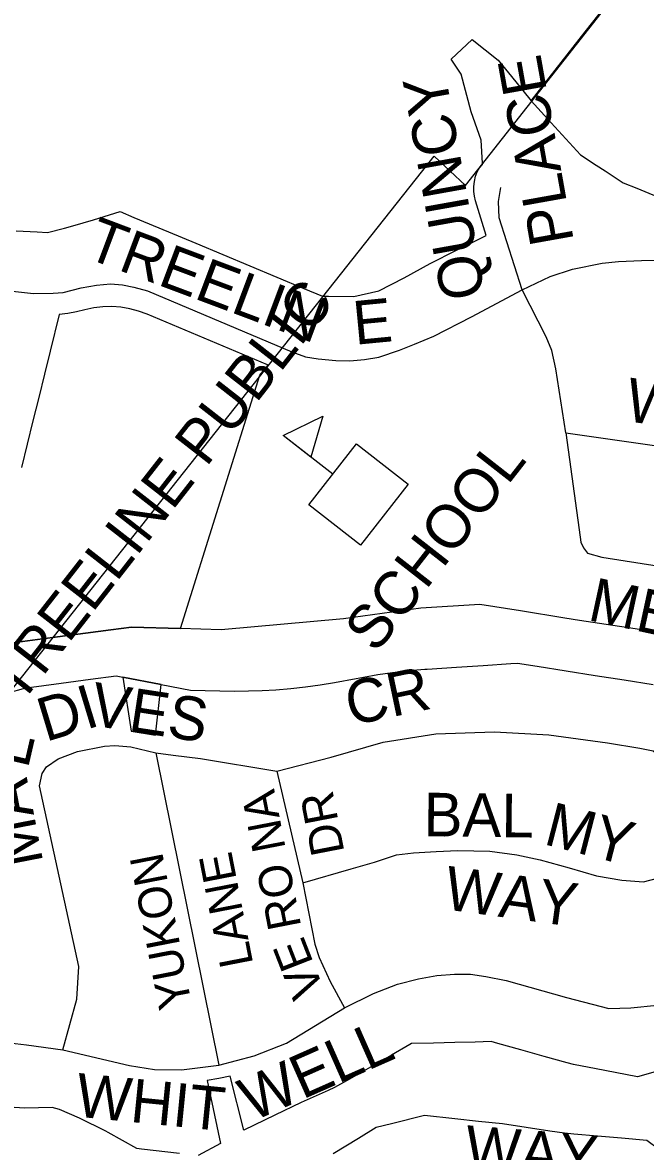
# Model space of a CAD drawing. Extents: x 586326 to 623965, y 4819854 to 4857850.
# Drawn here: x 601732 to 602089, y 4847645 to 4848292 of the extents above; entities that cross this region are included whole.
import ezdxf

# ---------------------------------------------------------------- set-up
doc = ezdxf.new("R2010")
doc.units = 0
for name, color, linetype in [('Lots_Concessions', 7, 'Continuous'), ('Minor Rd Lbls', 7, 'Continuous'), ('Minor Rds', 7, 'Continuous'), ('Park Outlines', 7, 'Continuous'), ('Proposed Secondary Rds', 7, 'Continuous'), ('School Syms_Lbls', 7, 'Continuous'), ('Secondary Rds Lbls', 7, 'Continuous')]:
    doc.layers.add(name, color=color, linetype=linetype)

msp = doc.modelspace()

# ---------------------------------------------------------------- linework, layer by layer
at = {"layer": 'Lots_Concessions'}
for p, q in [((601985.86, 4848199.08), (602162.62, 4848423.61)), ((601692.89, 4847868.38), (601967.84, 4848215.95)), ((601967.84, 4848215.95), (601985.86, 4848199.08))]:
    msp.add_line(p, q, dxfattribs=at)
at = {"layer": 'Minor Rds'}
for points in [[(602018.36, 4848139.17), (602005.16, 4848180.52), (602004.85, 4848189.87), (602006.15, 4848197.82)], [(602043.36, 4848057.19), (602037.58, 4848094.04), (602035.27, 4848104.4), (602032.2, 4848112.37), (602018.36, 4848139.17)], [(602043.36, 4848057.19), (602152.86, 4848041.69), (602166.23, 4848038.97), (602179.41, 4848035.29), (602209.83, 4848024.25), (602218.69, 4848021.44), (602225.19, 4848021.6), (602252.56, 4848025.33)], [(602043.36, 4848057.19), (602051.53, 4847997.47), (602052, 4847994.5), (602053.54, 4847991.25), (602055.8, 4847988.23), (602064.02, 4847985.92), (602129.72, 4847975.74), (602145.97, 4847972.82), (602159.47, 4847969.27), (602181.08, 4847961.85), (602209.36, 4847952.61), (602228.4, 4847949.31), (602237.4, 4847949.45), (602249.09, 4847951.1), (602263.23, 4847954.92)], [(601877.71, 4847863.4), (601908.97, 4847871.34), (601938.7, 4847880), (601968.81, 4847884.8), (602002.55, 4847885.8), (602033.62, 4847884.06), (602067.23, 4847879.63), (602085.87, 4847876.47), (602093.45, 4847875.06), (602097.29, 4847871.73), (602107.71, 4847854.59), (602112.71, 4847843.28), (602121.94, 4847809.9)], [(601755.1, 4847703.55), (601763.12, 4847732.68), (601764.28, 4847751.43), (601741.81, 4847854.86), (601743.25, 4847862.01), (601745.69, 4847865.8), (601752.39, 4847870.39), (601763.5, 4847874.65), (601778.9, 4847877.62), (601784.89, 4847878.11), (601794.03, 4847877.18), (601808.38, 4847873.76)], [(601808.38, 4847873.76), (601844.57, 4847694.7)], [(601808.38, 4847873.76), (601818.42, 4847872.4), (601833.99, 4847870.5), (601877.71, 4847863.4)], [(601877.71, 4847863.4), (601892.74, 4847799.28)], [(601892.74, 4847799.28), (601920.26, 4847807.27), (601933.73, 4847811.23), (601946.31, 4847815.37), (601956.06, 4847816.55), (601969.06, 4847817.26), (601981.49, 4847817.89), (601999.87, 4847817.5), (602015.27, 4847815.29), (602028.71, 4847812.56), (602045.29, 4847807.88), (602060.98, 4847803.38), (602075.56, 4847800.79), (602087.88, 4847799.95), (602100.28, 4847803.2), (602121.94, 4847809.9)], [(601892.74, 4847799.28), (601899.6, 4847764.05), (601901.99, 4847756.49), (601908.36, 4847742.72), (601916.6, 4847727.65)], [(601916.6, 4847727.65), (601933.2, 4847735.85), (601946.89, 4847741.29), (601959, 4847744.31), (601969.38, 4847746.1), (601979.62, 4847746.93), (601988.77, 4847746.94), (601997.57, 4847745.55), (602009.18, 4847743.31), (602043.79, 4847733.64), (602068.06, 4847727.23), (602080.65, 4847727.69), (602095.65, 4847729.17), (602138.64, 4847740.95)], [(601844.57, 4847694.7), (601864.67, 4847700.16), (601883.27, 4847707.41), (601916.6, 4847727.65)], [(601685.33, 4847716.82), (601699.16, 4847712.29), (601717.9, 4847708.27), (601734.19, 4847706.47), (601755.1, 4847703.55)], [(601755.1, 4847703.55), (601793.39, 4847694.49), (601807.68, 4847692.31), (601823.18, 4847692.08), (601844.57, 4847694.7)]]:
    msp.add_lwpolyline(points, dxfattribs=at)
at = {"layer": 'Park Outlines'}
for points in [[(601728.37, 4848173.06), (601740.41, 4848172.46), (601746.33, 4848172.17), (601756.07, 4848174.64), (601760.85, 4848175.86), (601772.66, 4848179.44), (601787.94, 4848184.07), (601795.76, 4848180.8), (601815.73, 4848172.44), (601831.24, 4848165.95), (601846.74, 4848159.46), (601862.25, 4848152.98), (601877.75, 4848146.49), (601893.26, 4848140), (601903.95, 4848135.53), (601907.34, 4848135.61), (601921.87, 4848135.5), (601936.19, 4848138.74), (601950.65, 4848146.15), (601965.62, 4848154.41), (601980.81, 4848161.94), (601997.77, 4848170.43), (601991.69, 4848190.3), (601991.03, 4848192.96), (601990.67, 4848195.67), (601990.63, 4848198.4), (601990.95, 4848201.43), (601991.65, 4848204.4), (601992.62, 4848206.85), (601993.99, 4848209.11), (601995.71, 4848211.11), (601995.68, 4848211.51), (601995.67, 4848211.78), (601994.87, 4848225.09), (601989.04, 4848241.2), (601983.34, 4848262.84), (601977.7, 4848271.43), (601989.79, 4848282.85), (602004.68, 4848270.93), (602014.73, 4848258.47), (602023.56, 4848247.51), (602054.49, 4848287.13), (602072.62, 4848310.35)], [(602072.62, 4848310.35), (602054.49, 4848287.13), (602023.56, 4848247.51), (602035.05, 4848234.93), (602051.71, 4848216.7), (602060.73, 4848210.79), (602065.88, 4848207.42), (602076.34, 4848200.58), (602084.02, 4848197.45), (602101.06, 4848190.51)], [(601720.52, 4847936.11), (601749.16, 4847939.91), (601782.64, 4847944.32), (601794.38, 4847945.96), (601822.55, 4847945.04), (601868.03, 4848090.25), (601872.5, 4848095.88), (601872.69, 4848096.12), (601872.4, 4848096.24), (601803.37, 4848125.31), (601798.5, 4848127.09), (601793.48, 4848128.41), (601788.36, 4848129.25), (601783.19, 4848129.61), (601778.01, 4848129.48), (601772.86, 4848128.85), (601767.79, 4848127.75), (601762.88, 4848126.58), (601757.91, 4848125.66), (601752.91, 4848125.02), (601747.79, 4848104.17), (601744.52, 4848090.82), (601741.25, 4848077.46), (601737.98, 4848064.11), (601734.71, 4848050.76), (601731.43, 4848037.41)], [(602099.7, 4847942.26), (602083.11, 4847944.88), (602066.5, 4847947.35), (602051.31, 4847949.74), (602042.82, 4847951.12), (602017.34, 4847955.25), (601994.13, 4847958.88), (601960.27, 4847956.72), (601915.96, 4847950.64), (601845.85, 4847944.27), (601822.55, 4847945.04), (601794.38, 4847945.96), (601782.64, 4847944.32), (601749.16, 4847939.91), (601720.52, 4847936.11)], [(601724.32, 4847908.48), (601732.48, 4847910.69), (601734.18, 4847911.15), (601754.14, 4847913.81), (601770.85, 4847916.03), (601785.66, 4847918.01), (601789.4, 4847917.29), (601811.52, 4847913.04), (601828.25, 4847909.82), (601845.05, 4847909.29), (601853.3, 4847909.19), (601861.55, 4847909.29), (601869.38, 4847909.57), (601877.2, 4847910.03), (601885.72, 4847910.73), (601894.23, 4847911.64), (601902.57, 4847912.75), (601910.88, 4847914.06), (601923.2, 4847916.39), (601927.39, 4847917.23), (601935.67, 4847918.72), (601944, 4847919.95), (601953.28, 4847921.03), (601962.6, 4847921.8), (601963.93, 4847921.88), (601980.7, 4847922.97), (601995.95, 4847923.96), (602011.79, 4847924.98), (602015.62, 4847925.23), (602026.97, 4847923.45), (602043.58, 4847920.83), (602060.18, 4847918.22), (602076.79, 4847915.61), (602093.39, 4847913)], [(602094.53, 4847690.87), (602084.5, 4847688.05), (602077.49, 4847689.39), (602060.68, 4847692.59), (602047.71, 4847695.07), (602044.14, 4847696.07), (602030.9, 4847699.77), (602017.67, 4847703.48), (602004.43, 4847707.18), (602000.53, 4847708.28), (601991.49, 4847708.05), (601979.78, 4847707.75), (601967.61, 4847707.44), (601954.98, 4847707.12), (601954, 4847706.56), (601943.56, 4847700.6), (601931.46, 4847693.69), (601919.36, 4847686.78), (601910.78, 4847681.89), (601907.12, 4847680.24), (601891.77, 4847673.34), (601876.56, 4847666.02), (601858.79, 4847657.43), (601851.06, 4847688.44), (601844.47, 4847687.11), (601837.82, 4847686.07), (601845.48, 4847649.84), (601832.69, 4847642.94)], [(601822.05, 4847644.14), (601800.09, 4847646.62), (601797.44, 4847646.92), (601781.1, 4847656.22), (601779.81, 4847656.86), (601764.61, 4847664.36), (601753.14, 4847669.42), (601748.96, 4847670.47), (601733.24, 4847670.06), (601717.91, 4847670.99)], [(601910.1, 4847644.08), (601924.53, 4847652.91), (601934.77, 4847659.18), (601943.5, 4847661.35), (601962.4, 4847666.05), (601979.67, 4847664.2), (601993.34, 4847662.74), (602007.02, 4847661.28), (602020.63, 4847659.24), (602034.25, 4847657.21), (602042.56, 4847655.96), (602047.9, 4847655.49), (602061.59, 4847654.27), (602075.29, 4847653.05), (602089.78, 4847651.76), (602096.49, 4847646.72), (602114.5, 4847633.2)]]:
    msp.add_lwpolyline(points, dxfattribs=at)
msp.add_lwpolyline([(601789.4, 4847917.29), (601794.34, 4847886.18), (601808.14, 4847883.98), (601811.52, 4847913.04)], close=True, dxfattribs=at)
at = {"layer": 'Proposed Secondary Rds'}
for points in [[(602018.36, 4848139.17), (602034.43, 4848146.82), (602047.28, 4848151.03), (602064.16, 4848154.62), (602073.56, 4848155.57), (602086.76, 4848156.08), (602101.64, 4848156.18), (602113.4, 4848156.01), (602124.15, 4848157.53)], [(601721.17, 4848139.04), (601738.31, 4848137.19), (601749.54, 4848137.25), (601755.35, 4848137.77), (601765.67, 4848140.35), (601774.29, 4848141.91), (601782.4, 4848142.61), (601789.36, 4848142.04), (601795.79, 4848140.81), (601803.54, 4848138.72), (601886.33, 4848103.62), (601894.26, 4848100.85), (601901.4, 4848099.6), (601911.62, 4848098.83), (601919.55, 4848098.59), (601928.07, 4848099.33), (601936.2, 4848100.73), (601947.96, 4848104.71), (601956.56, 4848108.09), (601967.74, 4848112.71), (601989.26, 4848123.85), (602018.36, 4848139.17)]]:
    msp.add_lwpolyline(points, dxfattribs=at)
at = {"layer": 'School Syms_Lbls'}
msp.add_line((601909.8, 4848033.53), (601881.39, 4848055.73), dxfattribs=at)
for points in [[(601881.39, 4848055.73), (601904.16, 4848066.76), (601897.25, 4848043.26)], [(601896.16, 4848016.08), (601923.43, 4848050.98), (601953.03, 4848027.85), (601925.77, 4847992.95)]]:
    msp.add_lwpolyline(points, close=True, dxfattribs=at)

# ---------------------------------------------------------------- texts
at = {"layer": 'Minor Rd Lbls'}
for s, height, rotation, p in [('PLACE', 25.002, 100.15676, (602048.04, 4848167.22)), ('QUINCY', 25.002, 100.15676, (601997.25, 4848135.92)), ('WONDER', 25.002, 351.55395, (602076.65, 4848064.23)), ('MERLIN', 25.002, 347.77639, (602055.26, 4847950.06)), ('CR', 25.002, 11.91237, (601920.02, 4847889.3)), ('VES', 25.002, 351.36245, (601770, 4847889.73)), ('DI', 25.002, 16.86366, (601745.23, 4847880.01)), ('L', 25, 76.94538, (601734.99, 4847864.25)), ('MA', 25.002, 101.0173, (601743.97, 4847810.96)), ('NA', 19, 101.0173, (601882.86, 4847818.99)), ('DR', 19, 101.0173, (601916.55, 4847816.95)), ('BAL', 25.002, 359.33165, (601961.75, 4847826)), ('MY', 25.002, 345.46128, (602029.97, 4847821.64)), ('LANE', 19, 101.0173, (601864.26, 4847752.8)), ('YUKON', 19, 101.0173, (601829.18, 4847728.9)), ('RO', 19, 101.0173, (601891.8, 4847774.36)), ('WAY', 25.002, 352.21454, (601972.82, 4847784.28)), ('VE', 19, 111.29533, (601905.05, 4847737.69)), ('WELL', 25.002, 23.88189, (601863.53, 4847662.16)), ('WHIT', 25.002, 354.29795, (601761.74, 4847665.42)), ('WAY', 25.002, 355.47883, (601984.91, 4847635.41))]:
    msp.add_text(s, height=height, rotation=rotation, dxfattribs=at).set_placement(p)
at = {"layer": 'School Syms_Lbls'}
for s, p in [('TREELINE PUBLIC', (601730.89, 4847901.04)), ('SCHOOL', (601934.57, 4847930.22))]:
    msp.add_text(s, height=25, rotation=52.00002, dxfattribs=at).set_placement(p)
at = {"layer": 'Secondary Rds Lbls'}
for s, height, rotation, p in [('TREELIN', 25.002, 339.4252, (601767.03, 4848158.04)), ('E', 25, 5.51834, (601922.61, 4848107.7))]:
    msp.add_text(s, height=height, rotation=rotation, dxfattribs=at).set_placement(p)

doc.saveas('drawing.dxf')
